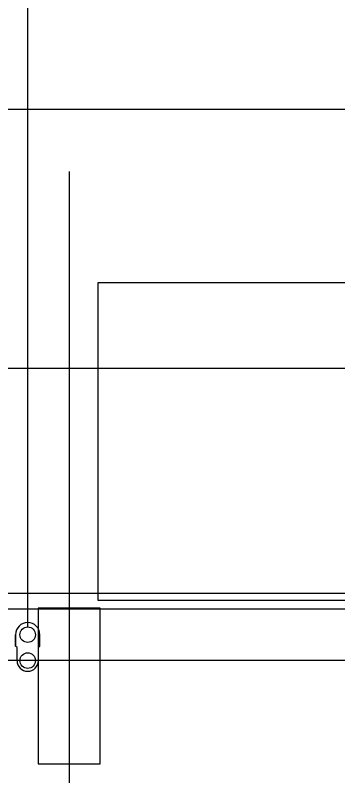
# Model space of a CAD drawing. Extents: x -264205 to -263659, y -1242401 to -1242060.
# Drawn here: x -263827.99 to -263824.87, y -1242089.07 to -1242081.73 of the extents above; entities that cross this region are included whole.
import ezdxf

# ---------------------------------------------------------------- set-up
doc = ezdxf.new("R2010")
doc.units = 0
for name, color, linetype in [('OBRUBNIKY_KOMUNIKACIE_PROJEKT', 7, 'Continuous'), ('OSI_STAVBY_KFA', 7, 'Continuous'), ('RAM_NA_TLAC_12xA4_1-250', 7, 'Continuous'), ('SITUACIA_DSP_2D', 7, 'Continuous')]:
    doc.layers.add(name, color=color, linetype=linetype)

msp = doc.modelspace()

# ---------------------------------------------------------------- linework, layer by layer
at = {"layer": 'OBRUBNIKY_KOMUNIKACIE_PROJEKT'}
msp.add_line((-263894.9678, -1242087.3072), (-263808.9678, -1242087.3072), dxfattribs=at)
at = {"layer": 'OSI_STAVBY_KFA'}
for p, q in [((-263827.4678, -1242083.2372), (-263827.4678, -1242083.2372)), ((-263827.4678, -1242083.2372), (-263827.4678, -1242246.7072)), ((-263792.6528, -1242087.9572), (-263911.5228, -1242087.9572))]:
    msp.add_line(p, q, dxfattribs=at)
at = {"layer": 'RAM_NA_TLAC_12xA4_1-250'}
msp.add_lwpolyline([(-263980.2898, -1242085.136), (-263770.2898, -1242085.136), (-263770.2898, -1242307.886), (-263980.2898, -1242307.886)], close=True, dxfattribs=at)
at = {"layer": 'SITUACIA_DSP_2D'}
for p, q in [((-263827.8678, -1242087.6322), (-263827.8678, -1242075.913)), ((-263788.1428, -1242082.6399), (-263924.1428, -1242082.6399)), ((-263827.1877, -1242084.3069), (-263819.7377, -1242084.3069)), ((-263827.1877, -1242087.3769), (-263827.1877, -1242084.3069)), ((-263894.9678, -1242087.3072), (-263808.9678, -1242087.3072)), ((-263819.7377, -1242087.3769), (-263827.1877, -1242087.3769)), ((-263894.5809, -1242087.4572), (-263809.3546, -1242087.4572)), ((-263827.1677, -1242087.4523), (-263827.7677, -1242087.4523)), ((-263827.7677, -1242087.4523), (-263827.7677, -1242088.9523)), ((-263827.1677, -1242088.9523), (-263827.1677, -1242087.4523)), ((-263827.9848, -1242087.7072), (-263827.9848, -1242087.8182)), ((-263827.9848, -1242087.8182), (-263827.9848, -1242087.7072)), ((-263827.7508, -1242087.8182), (-263827.7508, -1242087.7072)), ((-263827.9708, -1242087.8322), (-263827.9848, -1242087.8182)), ((-263827.9708, -1242087.9572), (-263827.9708, -1242087.8322)), ((-263827.7648, -1242087.8322), (-263827.7508, -1242087.8182)), ((-263827.7648, -1242087.9572), (-263827.7648, -1242087.8322)), ((-263827.7677, -1242088.9523), (-263827.1677, -1242088.9523))]:
    msp.add_line(p, q, dxfattribs=at)
for centre in [(-263827.8678, -1242087.7072), (-263827.8678, -1242087.9572)]:
    msp.add_circle(centre, 0.075, dxfattribs=at)
for centre, radius, start, end in [((-263827.8678, -1242087.7072), 0.117, 0, 180), ((-263827.8678, -1242087.9572), 0.103, 180, 0)]:
    msp.add_arc(centre, radius, start, end, dxfattribs=at)

doc.saveas('drawing.dxf')
